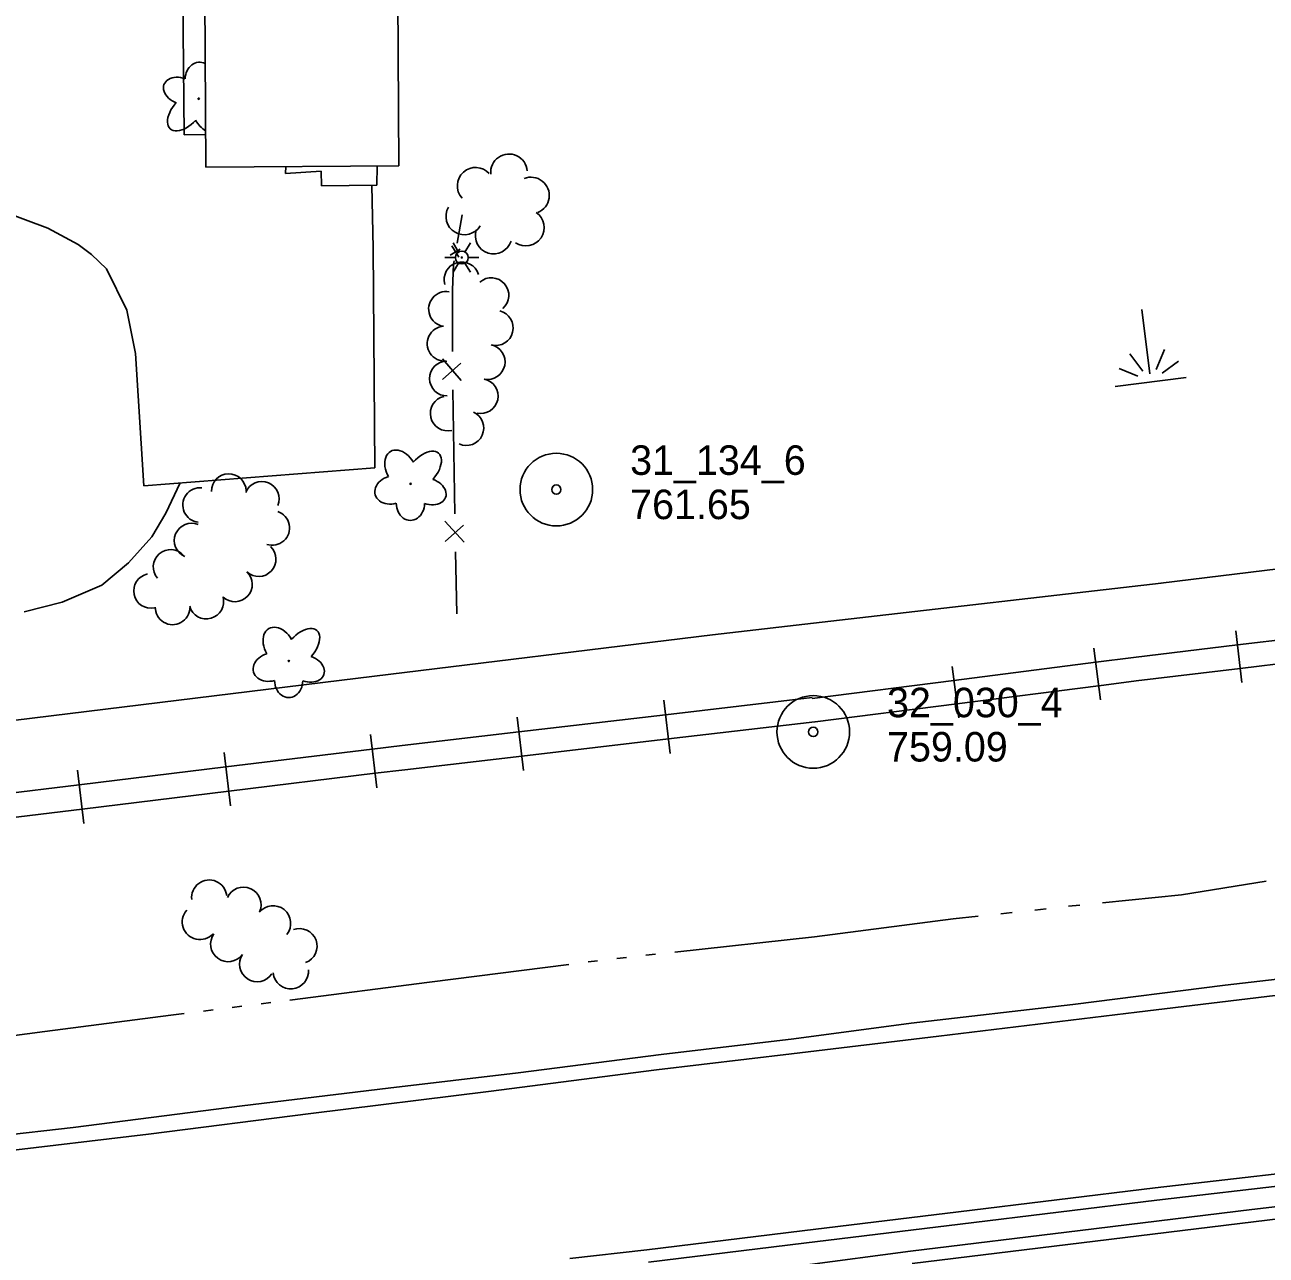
# Model space of a CAD drawing. Extents: x 589250 to 1188077, y 162953 to 363065.
# Drawn here: x 594538 to 594790.3, y 174918 to 175168.1 of the extents above; entities that cross this region are included whole.
import ezdxf

# ---------------------------------------------------------------- set-up
doc = ezdxf.new("R2010")
doc.units = 0
for name, color, linetype in [('E_BLD', 7, 'Continuous'), ('E_BLD_HvyDash', 7, 'Continuous'), ('E_DWY', 7, 'Continuous'), ('E_FEN_P', 7, 'Continuous'), ('E_LAND_TreeLine_P', 7, 'Continuous'), ('E_LAND_Vegetation', 7, 'Continuous'), ('E_LTG', 7, 'Continuous'), ('E_MAP_PassPoints', 7, 'Continuous'), ('E_RDWY', 7, 'Continuous'), ('E_RDWY_C_and_G', 7, 'Continuous'), ('E_RDWY_Gravel', 7, 'Continuous'), ('E_RR_Abandoned', 7, 'Continuous'), ('E_RR_P', 7, 'Continuous'), ('E_WTR_FlowLine', 7, 'Continuous'), ('E_WTR_Wetland', 7, 'Continuous')]:
    doc.layers.add(name, color=color, linetype=linetype)

# ---------------------------------------------------------------- blocks, each defined once
blk = doc.blocks.new('POINT_DISPLAY')
blk.add_line((0, 0), (0, 0))

msp = doc.modelspace()

# ---------------------------------------------------------------- linework, layer by layer
at = {"layer": 'E_BLD'}
for p, q in [((594574.75, 175139.19), (594574.22, 175219)), ((594613.46, 175219.27), (594614, 175139.45)), ((594614, 175139.45), (594574.75, 175139.19))]:
    msp.add_line(p, q, dxfattribs=at)
at = {"layer": 'E_BLD_HvyDash'}
for p, q in [((594591.04, 175139.3), (594590.93, 175137.88)), ((594590.93, 175137.88), (594598.19, 175138.34)), ((594598.19, 175138.34), (594598.23, 175135.34)), ((594609.5, 175135.47), (594609.58, 175139.42)), ((594598.23, 175135.34), (594609.5, 175135.47))]:
    msp.add_line(p, q, dxfattribs=at)
at = {"layer": 'E_DWY'}
for p, q in [((594569.95, 175186.63), (594570.31, 175145.74)), ((594570.31, 175145.74), (594574.7, 175145.79)), ((594608.75, 175122.66), (594608.52, 175135.46)), ((594533.02, 175130.37), (594542.61, 175126.74)), ((594542.61, 175126.74), (594548.78, 175123.41)), ((594548.78, 175123.41), (594551.53, 175121.4)), ((594609.13, 175078.03), (594608.75, 175122.66)), ((594551.53, 175121.4), (594554.54, 175118.49)), ((594554.54, 175118.49), (594558.7, 175110.12)), ((594558.7, 175110.12), (594560.47, 175101.3)), ((594560.47, 175101.3), (594562.15, 175074.39)), ((594562.15, 175074.39), (594609.13, 175078.03)), ((594566.63, 175068.83), (594569.5, 175074.96)), ((594563.76, 175063.98), (594566.63, 175068.83)), ((594559.05, 175058.73), (594563.76, 175063.98)), ((594553.59, 175054.2), (594559.05, 175058.73)), ((594545.53, 175050.74), (594553.59, 175054.2)), ((594537.82, 175048.75), (594545.53, 175050.74))]:
    msp.add_line(p, q, dxfattribs=at)
at = {"layer": 'E_FEN_P'}
for p, q in [((594625.85, 175123.68), (594626.86, 175129.47)), ((594624.45, 175121.25), (594626.43, 175122.47)), ((594626.19, 175120.85), (594624.78, 175123.17)), ((594624.92, 175114.25), (594625.1, 175119.42)), ((594625.1, 175119.42), (594625.22, 175120.1)), ((594624.9, 175101.66), (594624.92, 175114.25)), ((594626.66, 175095.81), (594622.84, 175100.19)), ((594622.84, 175096.01), (594626.58, 175099.31)), ((594625.17, 175081.29), (594624.95, 175093.87)), ((594625.39, 175068.71), (594625.17, 175081.29)), ((594627.25, 175062.89), (594623.36, 175067.21)), ((594623.43, 175063.02), (594627.11, 175066.39)), ((594625.75, 175048.34), (594625.52, 175060.92))]:
    msp.add_line(p, q, dxfattribs=at)
at = {"layer": 'E_LAND_TreeLine_P'}
for centre, radius, start, end in [((594636.38, 175138.1), 3.73, 5.098, 185.098), ((594629.6, 175135.37), 3.73, 41.8852, 221.8852), ((594640.83, 175133.4), 3.73, 291.9498, 111.9498), ((594627.3, 175129.14), 3.73, 149.7355, 329.7355), ((594639.81, 175126.89), 3.73, 235.7072, 55.7072), ((594633.25, 175125.25), 3.73, 162.2643, 342.2643), ((594626.76, 175116.34), 3.55, 16.6447, 196.6447), ((594632.79, 175113.12), 3.55, 310.9356, 130.9356), ((594623.59, 175110.32), 3.55, 80.0796, 260.0796), ((594633.67, 175106.47), 3.55, 256.229, 76.229), ((594623.3, 175103.28), 3.55, 94.2028, 274.2028), ((594632.03, 175099.55), 3.55, 258.3185, 78.3185), ((594623.78, 175096.19), 3.55, 90.6993, 270.6993), ((594630.6, 175092.6), 3.55, 258.3185, 78.3185), ((594623.94, 175089.1), 3.55, 103.2281, 283.2281), ((594627.69, 175086.12), 3.55, 245.4981, 65.4981), ((594579.41, 175073.3), 3.52, 1.0072, 181.0072), ((594573.59, 175070.46), 3.52, 83.8822, 263.8822), ((594586.13, 175071.71), 3.52, 337.8086, 157.8086), ((594588.25, 175065.81), 3.52, 251.4705, 71.4705), ((594571.86, 175063.26), 3.52, 67.2577, 247.2577), ((594567.58, 175057.89), 3.52, 41.1081, 221.1081), ((594585.49, 175059.46), 3.52, 226.792, 46.792), ((594563.6, 175053), 3.52, 101.7915, 281.7915), ((594580.67, 175054.33), 3.52, 226.792, 46.792), ((594574.85, 175050.84), 3.52, 195.8337, 15.8337), ((594567.99, 175049.66), 3.52, 178.8861, 358.8861), ((594575.44, 174990.66), 3.58, 6.7178, 186.7178), ((594582.4, 174989.2), 3.58, 335.8061, 155.8061), ((594588.42, 174985.43), 3.58, 321.0496, 141.0496), ((594573.52, 174985.7), 3.58, 138.1283, 318.1283), ((594579.29, 174981.2), 3.58, 143.7723, 323.7723), ((594593.79, 174980.78), 3.58, 290.4472, 110.4472), ((594585.18, 174977.13), 3.58, 146.6268, 326.6268), ((594592.03, 174975.67), 3.58, 185.0928, 5.0928)]:
    msp.add_arc(centre, radius, start, end, dxfattribs=at)
at = {"layer": 'E_LAND_Vegetation'}
for centre in [(594573.3, 175153.08), (594616.37, 175074.78), (594591.63, 175038.75)]:
    msp.add_circle(centre, 0.128, dxfattribs=at)
for centre, major_axis, ratio, start_param, end_param in [((594573.41, 175157.06), (-0.09, -3.45), 0.832022, 2.744405, 4.712389), ((594569.64, 175154.7), (3.4, -1.26), 0.716896, 1.570796, 4.712389), ((594570.71, 175150.48), (3.21, 3.51), 0.560249, 1.570796, 4.712389), ((594575.22, 175150.11), (-2.05, 3.69), 0.691916, 1.570796, 2.307074), ((594614.41, 175077.72), (2.11, -3.65), 0.691916, 1.570796, 4.712389), ((594618.92, 175077.44), (-3.14, -3.56), 0.560249, 1.570796, 4.712389), ((594612.67, 175073.54), (3.47, 1.01), 0.782863, 1.570796, 4.712389), ((594620.07, 175073.23), (-3.42, 1.2), 0.716896, 1.570796, 4.712389), ((594616.34, 175070.8), (0.03, 3.45), 0.832022, 1.570796, 4.712389), ((594589.66, 175041.69), (2.11, -3.65), 0.691916, 1.570796, 4.712389), ((594594.18, 175041.41), (-3.14, -3.56), 0.560249, 1.570796, 4.712389), ((594587.93, 175037.51), (3.47, 1.01), 0.782863, 1.570796, 4.712389), ((594595.33, 175037.2), (-3.42, 1.2), 0.716896, 1.570796, 4.712389), ((594591.59, 175034.77), (0.03, 3.45), 0.832022, 1.570796, 4.712389)]:
    msp.add_ellipse(centre, major_axis=major_axis, ratio=ratio, start_param=start_param, end_param=end_param, dxfattribs=at)
at = {"layer": 'E_LTG'}
for points in [[(594626.14, 175121.91), (594625.05, 175123.79)], [(594627.43, 175121.91), (594628.52, 175123.79)], [(594623.32, 175120.79), (594625.49, 175120.79)], [(594625.05, 175117.79), (594626.14, 175119.67)], [(594628.52, 175117.79), (594627.43, 175119.67)], [(594628.08, 175120.79), (594630.25, 175120.79)]]:
    msp.add_lwpolyline(points, dxfattribs=at)
for radius in [1.3, 0.108]:
    msp.add_circle((594626.79, 175120.79), radius, dxfattribs=at)
at = {"layer": 'E_MAP_PassPoints'}
for centre, radius in [((594646, 175073.61), 7.38), ((594646, 175073.61), 7.38), ((594646, 175073.61), 7.38), ((594646, 175073.61), 7.38), ((594646, 175073.61), 0.945), ((594646, 175073.61), 0.945), ((594646, 175073.61), 0.945), ((594646, 175073.61), 0.945), ((594698.23, 175024.34), 7.38), ((594698.23, 175024.34), 7.38), ((594698.23, 175024.34), 7.38), ((594698.23, 175024.34), 7.38), ((594698.23, 175024.34), 0.945), ((594698.23, 175024.34), 0.945), ((594698.23, 175024.34), 0.945), ((594698.23, 175024.34), 0.945)]:
    msp.add_circle(centre, radius, dxfattribs=at)
at = {"layer": 'E_RDWY'}
for p, q in [((594763.98, 174967.36), (594813.57, 174973.32)), ((594723.74, 174962.5), (594763.98, 174967.36)), ((594693.82, 174958.87), (594723.74, 174962.5)), ((594666.37, 174955.62), (594693.82, 174958.87)), ((594632.18, 174951.21), (594666.37, 174955.62)), ((594596.1, 174946.77), (594632.18, 174951.21)), ((594563.12, 174942.56), (594596.1, 174946.77)), ((594525.65, 174938.09), (594563.12, 174942.56))]:
    msp.add_line(p, q, dxfattribs=at)
at = {"layer": 'E_RDWY_C_and_G'}
for p, q in [((594767.76, 174931.62), (594797.16, 174935.04)), ((594727.78, 174926.74), (594767.76, 174931.62)), ((594768.06, 174929.13), (594797.52, 174932.57)), ((594728.08, 174924.25), (594768.06, 174929.13)), ((594811.48, 174930.06), (594787.4, 174927.21)), ((594811.88, 174927.59), (594787.7, 174924.73)), ((594695.99, 174922.88), (594727.78, 174926.74)), ((594787.4, 174927.21), (594752.46, 174922.94)), ((594695.99, 174922.88), (594664.43, 174919.03)), ((594696.29, 174920.4), (594728.08, 174924.25)), ((594752.46, 174922.94), (594717.99, 174918.77)), ((594787.7, 174924.73), (594752.76, 174920.45)), ((594696.29, 174920.4), (594664.72, 174916.55)), ((594752.76, 174920.45), (594718.31, 174916.29)), ((594664.43, 174919.03), (594648.77, 174917.29)), ((594717.99, 174918.77), (594696.54, 174915.95))]:
    msp.add_line(p, q, dxfattribs=at)
at = {"layer": 'E_RDWY_Gravel'}
for p, q in [((594824.32, 174977.82), (594781.94, 174972.86)), ((594781.94, 174972.86), (594750.99, 174968.94)), ((594750.99, 174968.94), (594718.13, 174965.09)), ((594718.13, 174965.09), (594694.26, 174961.91)), ((594667.28, 174958.78), (594694.26, 174961.91)), ((594638.21, 174955.05), (594667.28, 174958.78)), ((594611.79, 174951.92), (594638.21, 174955.05)), ((594582.16, 174948.32), (594611.79, 174951.92)), ((594547.78, 174943.93), (594582.16, 174948.32)), ((594515.21, 174940.14), (594547.78, 174943.93))]:
    msp.add_line(p, q, dxfattribs=at)
at = {"layer": 'E_RR_Abandoned'}
for p, q in [((594768.92, 175054.59), (594814.81, 175060.22)), ((594701.77, 175046.83), (594768.95, 175054.59)), ((594677.75, 175044.1), (594701.78, 175046.83)), ((594605.71, 175035.25), (594677.75, 175044.1)), ((594479.4, 175019.84), (594605.71, 175035.25))]:
    msp.add_line(p, q, dxfattribs=at)
at = {"layer": 'E_RR_P'}
for p, q in [((594785.38, 175034.41), (594784.12, 175044.87)), ((594813.29, 175045.51), (594784.47, 175042.02)), ((594756.6, 175030.88), (594755.28, 175041.34)), ((594784.46, 175042.02), (594763.31, 175039.46)), ((594763.31, 175039.46), (594755.64, 175038.49)), ((594813.87, 175040.75), (594785.04, 175037.26)), ((594727.79, 175027.21), (594726.47, 175037.67)), ((594755.64, 175038.49), (594726.83, 175034.82)), ((594785.04, 175037.26), (594763.9, 175034.7)), ((594726.83, 175034.82), (594698.02, 175031.16)), ((594756.24, 175033.72), (594727.44, 175030.06)), ((594763.9, 175034.7), (594756.25, 175033.73)), ((594668.2, 175027.84), (594698, 175031.32)), ((594667.86, 175030.79), (594669.12, 175019.96)), ((594727.43, 175030.06), (594698.63, 175026.39)), ((594638.06, 175027.31), (594639.32, 175016.49)), ((594638.4, 175024.36), (594668.2, 175027.84)), ((594668.78, 175022.91), (594698.58, 175026.39)), ((594608.22, 175023.79), (594609.53, 175012.98)), ((594614.63, 175021.58), (594638.4, 175024.36)), ((594608.58, 175020.84), (594614.63, 175021.58)), ((594638.98, 175019.43), (594668.78, 175022.91)), ((594578.44, 175020.16), (594579.75, 175009.34)), ((594578.79, 175017.21), (594608.57, 175020.84)), ((594615.22, 175016.66), (594638.97, 175019.43)), ((594548.66, 175016.53), (594549.97, 175005.71)), ((594549.01, 175013.58), (594578.79, 175017.21)), ((594579.4, 175012.29), (594609.17, 175015.92)), ((594609.18, 175015.92), (594615.22, 175016.66)), ((594519.23, 175009.95), (594549.01, 175013.58)), ((594549.61, 175008.66), (594579.39, 175012.29)), ((594519.83, 175005.02), (594549.61, 175008.66))]:
    msp.add_line(p, q, dxfattribs=at)
at = {"layer": 'E_WTR_FlowLine'}
for p, q in [((594773.06, 174991.24), (594790.3, 174993.97)), ((594757.05, 174989.59), (594773.06, 174991.24)), ((594743.25, 174988.13), (594745.55, 174988.38)), ((594750.15, 174988.88), (594752.45, 174989.12)), ((594698.46, 174982.7), (594726.65, 174986.32)), ((594726.65, 174986.32), (594731.75, 174986.88)), ((594736.35, 174987.38), (594738.65, 174987.63)), ((594670.06, 174979.57), (594698.46, 174982.7)), ((594658.31, 174978.27), (594660.27, 174978.49)), ((594664.19, 174978.92), (594666.14, 174979.13)), ((594620.19, 174973.45), (594648.53, 174977.07)), ((594652.44, 174977.57), (594654.39, 174977.82)), ((594591.84, 174969.82), (594620.19, 174973.45)), ((594580.12, 174968.32), (594582.07, 174968.57)), ((594585.98, 174969.07), (594587.94, 174969.32)), ((594542.01, 174963.41), (594567.66, 174966.73)), ((594567.66, 174966.73), (594570.34, 174967.07)), ((594574.25, 174967.57), (594576.21, 174967.82)), ((594513.67, 174959.74), (594542.01, 174963.41))]:
    msp.add_line(p, q, dxfattribs=at)
at = {"layer": 'E_WTR_Wetland'}
for p, q in [((594765.01, 175110.21), (594766.64, 175097.11)), ((594767.94, 175098.03), (594769.62, 175102.06)), ((594765.2, 175097.69), (594762.59, 175101.19)), ((594772.48, 175099.74), (594769.13, 175097.26)), ((594760.39, 175098.24), (594764.24, 175096.65)), ((594759.59, 175094.6), (594774.04, 175096.39))]:
    msp.add_line(p, q, dxfattribs=at)

# ---------------------------------------------------------------- block references
at = {"layer": 'E_WTR_Wetland', "rotation": -7.089950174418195}
for p in [(594766.48, 175098.36), (594766.64, 175097.11), (594766.37, 175095.44), (594766.86, 175095.5), (594766.92, 175095.51)]:
    msp.add_blockref('POINT_DISPLAY', p, dxfattribs=at)

# ---------------------------------------------------------------- texts
at = {"layer": 'E_MAP_PassPoints'}
for s, p in [('31_134_6', (594661, 175076.6)), ('31_134_6', (594661, 175076.6)), ('31_134_6', (594661, 175076.6)), ('31_134_6', (594661, 175076.6)), ('761.65', (594661, 175067.6)), ('761.65', (594661, 175067.6)), ('761.65', (594661, 175067.6)), ('761.65', (594661, 175067.6)), ('32_030_4', (594713.23, 175027.32)), ('32_030_4', (594713.23, 175027.32)), ('32_030_4', (594713.23, 175027.32)), ('32_030_4', (594713.23, 175027.32)), ('759.09', (594713.23, 175018.32)), ('759.09', (594713.23, 175018.32)), ('759.09', (594713.23, 175018.32)), ('759.09', (594713.23, 175018.32))]:
    msp.add_text(s, height=6, dxfattribs=at).set_placement(p)

doc.saveas('drawing.dxf')
